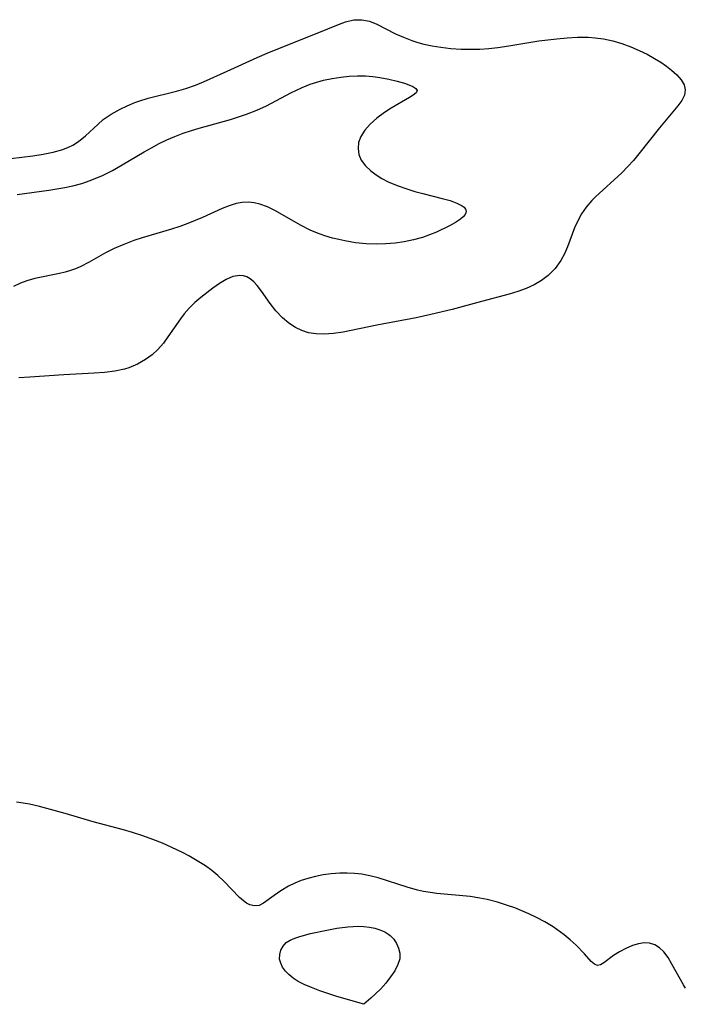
# Model space of a CAD drawing. Header units: metres. Extents: x 1073367 to 1082519, y 1569854 to 1574957.
# Tile 646 of 656: x 1079189 to 1079304, y 1571576 to 1571746. Entities that reach past the tile are written whole.
import ezdxf

# ---------------------------------------------------------------- set-up
doc = ezdxf.new("R2010")
doc.units = ezdxf.units.M
doc.layers.add('CGG_CurvaNivelLidar_v1', color=253, linetype='Continuous', lineweight=30)

msp = doc.modelspace()

# ---------------------------------------------------------------- linework, layer by layer
at = {"layer": 'CGG_CurvaNivelLidar_v1'}
for p, q in [((1079243.8077, 1571744.8948, 73), (1079245.3295, 1571745.4612, 73)), ((1079245.3295, 1571745.4612, 73), (1079246.7447, 1571745.784, 73)), ((1079246.7447, 1571745.784, 73), (1079248.1418, 1571745.83, 73)), ((1079248.1418, 1571745.83, 73), (1079249.455, 1571745.5682, 73)), ((1079249.455, 1571745.5682, 73), (1079250.7386, 1571745.0682, 73)), ((1079233.3732, 1571740.7155, 73), (1079240.7439, 1571743.5934, 73)), ((1079240.7439, 1571743.5934, 73), (1079243.8077, 1571744.8948, 73)), ((1079250.7386, 1571745.0682, 73), (1079253.9713, 1571743.4131, 73)), ((1079253.9713, 1571743.4131, 73), (1079255.3449, 1571742.8011, 73)), ((1079255.3449, 1571742.8011, 73), (1079256.786, 1571742.2472, 73)), ((1079256.786, 1571742.2472, 73), (1079257.7988, 1571741.9158, 73)), ((1079257.7988, 1571741.9158, 73), (1079258.8364, 1571741.6269, 73)), ((1079273.5336, 1571741.3233, 73), (1079278.687, 1571742.1569, 73)), ((1079278.687, 1571742.1569, 73), (1079281.7694, 1571742.5301, 73)), ((1079281.7694, 1571742.5301, 73), (1079283.5771, 1571742.6947, 73)), ((1079283.5771, 1571742.6947, 73), (1079285.3783, 1571742.7922, 73)), ((1079285.3783, 1571742.7922, 73), (1079287.1673, 1571742.7934, 73)), ((1079287.1673, 1571742.7934, 73), (1079288.403, 1571742.7174, 73)), ((1079288.403, 1571742.7174, 73), (1079289.8514, 1571742.522, 73)), ((1079289.8514, 1571742.522, 73), (1079291.4436, 1571742.1747, 73)), ((1079291.4436, 1571742.1747, 73), (1079293.0069, 1571741.7151, 73)), ((1079231.8204, 1571740.073, 73), (1079233.3732, 1571740.7155, 73)), ((1079258.8364, 1571741.6269, 73), (1079260.2828, 1571741.3072, 73)), ((1079260.2828, 1571741.3072, 73), (1079261.7614, 1571741.0653, 73)), ((1079261.7614, 1571741.0653, 73), (1079263.5091, 1571740.8714, 73)), ((1079263.5091, 1571740.8714, 73), (1079265.2797, 1571740.7617, 73)), ((1079265.2797, 1571740.7617, 73), (1079266.8733, 1571740.7313, 73)), ((1079266.8733, 1571740.7313, 73), (1079268.474, 1571740.7681, 73)), ((1079268.474, 1571740.7681, 73), (1079270.0297, 1571740.8723, 73)), ((1079270.0297, 1571740.8723, 73), (1079271.5853, 1571741.0393, 73)), ((1079271.5853, 1571741.0393, 73), (1079273.5336, 1571741.3233, 73)), ((1079293.0069, 1571741.7151, 73), (1079294.536, 1571741.1628, 73)), ((1079294.536, 1571741.1628, 73), (1079296.0216, 1571740.5317, 73)), ((1079296.0216, 1571740.5317, 73), (1079297.3705, 1571739.8735, 73)), ((1079224.889, 1571736.9807, 73), (1079230.1025, 1571739.3095, 73)), ((1079230.1025, 1571739.3095, 73), (1079231.8204, 1571740.073, 73)), ((1079297.3705, 1571739.8735, 73), (1079298.6579, 1571739.1637, 73)), ((1079298.6579, 1571739.1637, 73), (1079299.7114, 1571738.5138, 73)), ((1079299.7114, 1571738.5138, 73), (1079300.6956, 1571737.8385, 73)), ((1079220.7998, 1571735.1103, 73), (1079224.889, 1571736.9807, 73)), ((1079300.6956, 1571737.8385, 73), (1079301.5956, 1571737.1439, 73)), ((1079301.5956, 1571737.1439, 73), (1079302.5165, 1571736.3117, 73)), ((1079219.4194, 1571734.5523, 73), (1079220.7998, 1571735.1103, 73)), ((1079239.2238, 1571734.6941, 72.5), (1079240.3731, 1571735.0654, 72.5)), ((1079240.3731, 1571735.0654, 72.5), (1079241.5401, 1571735.3775, 72.5)), ((1079241.5401, 1571735.3775, 72.5), (1079243.0117, 1571735.6884, 72.5)), ((1079243.0117, 1571735.6884, 72.5), (1079244.4934, 1571735.9189, 72.5)), ((1079244.4934, 1571735.9189, 72.5), (1079245.9747, 1571736.0724, 72.5)), ((1079245.9747, 1571736.0724, 72.5), (1079247.3953, 1571736.145, 72.5)), ((1079247.3953, 1571736.145, 72.5), (1079248.7949, 1571736.1304, 72.5)), ((1079248.7949, 1571736.1304, 72.5), (1079250.0336, 1571736.0334, 72.5)), ((1079250.0336, 1571736.0334, 72.5), (1079251.2384, 1571735.8729, 72.5)), ((1079251.2384, 1571735.8729, 72.5), (1079252.7861, 1571735.5897, 72.5)), ((1079252.7861, 1571735.5897, 72.5), (1079254.2206, 1571735.2532, 72.5)), ((1079254.2206, 1571735.2532, 72.5), (1079255.4955, 1571734.8834, 72.5)), ((1079302.5165, 1571736.3117, 73), (1079303.2538, 1571735.4643, 73)), ((1079303.2538, 1571735.4643, 73), (1079303.7548, 1571734.6044, 73)), ((1079211.2545, 1571732.2698, 73), (1079216.1364, 1571733.5202, 73)), ((1079216.1364, 1571733.5202, 73), (1079217.7678, 1571733.9868, 73)), ((1079217.7678, 1571733.9868, 73), (1079219.4194, 1571734.5523, 73)), ((1079235.8704, 1571733.2092, 72.5), (1079237.8227, 1571734.1449, 72.5)), ((1079237.8227, 1571734.1449, 72.5), (1079239.2238, 1571734.6941, 72.5)), ((1079255.4955, 1571734.8834, 72.5), (1079256.5503, 1571734.4959, 72.5)), ((1079256.5503, 1571734.4959, 72.5), (1079256.9471, 1571734.3123, 72.5)), ((1079256.9471, 1571734.3123, 72.5), (1079257.4809, 1571733.9648, 72.5)), ((1079257.4809, 1571733.9648, 72.5), (1079257.6747, 1571733.6016, 72.5)), ((1079257.6747, 1571733.6016, 72.5), (1079257.488, 1571733.2281, 72.5)), ((1079303.7548, 1571734.6044, 73), (1079303.9536, 1571733.7334, 73)), ((1079303.9536, 1571733.7334, 73), (1079303.7947, 1571732.833, 73)), ((1079208.9843, 1571731.5282, 73), (1079209.684, 1571731.7815, 73)), ((1079209.684, 1571731.7815, 73), (1079211.2545, 1571732.2698, 73)), ((1079231.7049, 1571730.9833, 72.5), (1079235.8704, 1571733.2092, 72.5)), ((1079256.355, 1571732.4022, 72.5), (1079253.2173, 1571730.5677, 72.5)), ((1079256.9975, 1571732.8175, 72.5), (1079256.355, 1571732.4022, 72.5)), ((1079257.488, 1571733.2281, 72.5), (1079256.9975, 1571732.8175, 72.5)), ((1079303.3375, 1571731.912, 73), (1079302.6657, 1571730.9595, 73)), ((1079303.7947, 1571732.833, 73), (1079303.3375, 1571731.912, 73)), ((1079204.9046, 1571729.5483, 73), (1079206.4215, 1571730.3879, 73)), ((1079206.4215, 1571730.3879, 73), (1079207.6768, 1571730.9871, 73)), ((1079207.6768, 1571730.9871, 73), (1079208.9843, 1571731.5282, 73)), ((1079228.2664, 1571729.5291, 72.5), (1079230.0086, 1571730.2098, 72.5)), ((1079230.0086, 1571730.2098, 72.5), (1079231.7049, 1571730.9833, 72.5)), ((1079253.2173, 1571730.5677, 72.5), (1079252.0638, 1571729.8264, 72.5)), ((1079302.6657, 1571730.9595, 73), (1079299.4908, 1571727.1784, 73)), ((1079202.5653, 1571727.758, 73), (1079203.5244, 1571728.5942, 73)), ((1079203.5244, 1571728.5942, 73), (1079204.9046, 1571729.5483, 73)), ((1079220.1004, 1571727.1449, 72.5), (1079225.4955, 1571728.634, 72.5)), ((1079225.4955, 1571728.634, 72.5), (1079226.8891, 1571729.0609, 72.5)), ((1079226.8891, 1571729.0609, 72.5), (1079228.2664, 1571729.5291, 72.5)), ((1079250.7566, 1571728.8651, 72.5), (1079249.5638, 1571727.8165, 72.5)), ((1079252.0638, 1571729.8264, 72.5), (1079250.7566, 1571728.8651, 72.5)), ((1079200.4867, 1571725.7942, 73), (1079202.5653, 1571727.758, 73)), ((1079217.287, 1571726.2449, 72.5), (1079218.7293, 1571726.7304, 72.5)), ((1079218.7293, 1571726.7304, 72.5), (1079220.1004, 1571727.1449, 72.5)), ((1079248.646, 1571726.7995, 72.5), (1079247.9558, 1571725.7126, 72.5)), ((1079249.5638, 1571727.8165, 72.5), (1079248.646, 1571726.7995, 72.5)), ((1079299.4908, 1571727.1784, 73), (1079295.9468, 1571722.6714, 73)), ((1079199.2332, 1571724.8032, 73), (1079200.4867, 1571725.7942, 73)), ((1079213.1571, 1571724.4518, 72.5), (1079214.4989, 1571725.105, 72.5)), ((1079214.4989, 1571725.105, 72.5), (1079215.8694, 1571725.7029, 72.5)), ((1079215.8694, 1571725.7029, 72.5), (1079217.287, 1571726.2449, 72.5)), ((1079247.9558, 1571725.7126, 72.5), (1079247.5904, 1571724.6773, 72.5)), ((1079194.9039, 1571722.9745, 73), (1079196.5587, 1571723.4523, 73)), ((1079196.5587, 1571723.4523, 73), (1079197.5332, 1571723.8388, 73)), ((1079197.5332, 1571723.8388, 73), (1079198.2582, 1571724.1989, 73)), ((1079198.2582, 1571724.1989, 73), (1079199.2332, 1571724.8032, 73)), ((1079210.556, 1571723.0153, 72.5), (1079211.8427, 1571723.7528, 72.5)), ((1079211.8427, 1571723.7528, 72.5), (1079213.1571, 1571724.4518, 72.5)), ((1079247.5904, 1571724.6773, 72.5), (1079247.4851, 1571723.6151, 72.5)), ((1079247.4851, 1571723.6151, 72.5), (1079247.6408, 1571722.6013, 72.5)), ((1079185.6439, 1571721.671, 73), (1079191.3605, 1571722.3538, 73)), ((1079191.3605, 1571722.3538, 73), (1079193.1631, 1571722.6239, 73)), ((1079193.1631, 1571722.6239, 73), (1079194.9039, 1571722.9745, 73)), ((1079206.8144, 1571720.7781, 72.5), (1079210.556, 1571723.0153, 72.5)), ((1079247.6408, 1571722.6013, 72.5), (1079248.0414, 1571721.6304, 72.5)), ((1079248.0414, 1571721.6304, 72.5), (1079248.7464, 1571720.646, 72.5)), ((1079295.001, 1571721.5633, 73), (1079294.0178, 1571720.4839, 73)), ((1079295.9468, 1571722.6714, 73), (1079295.001, 1571721.5633, 73)), ((1079203.4164, 1571718.9755, 72.5), (1079205.1357, 1571719.8351, 72.5)), ((1079205.1357, 1571719.8351, 72.5), (1079206.8144, 1571720.7781, 72.5)), ((1079248.7464, 1571720.646, 72.5), (1079249.6789, 1571719.7473, 72.5)), ((1079294.0178, 1571720.4839, 73), (1079292.9976, 1571719.4428, 73)), ((1079199.8011, 1571717.5992, 72.5), (1079201.2886, 1571718.101, 72.5)), ((1079201.2886, 1571718.101, 72.5), (1079203.4164, 1571718.9755, 72.5)), ((1079249.6789, 1571719.7473, 72.5), (1079250.5891, 1571719.0643, 72.5)), ((1079250.5891, 1571719.0643, 72.5), (1079251.5985, 1571718.4389, 72.5)), ((1079251.5985, 1571718.4389, 72.5), (1079252.6887, 1571717.8743, 72.5)), ((1079292.9976, 1571719.4428, 73), (1079288.4799, 1571715.285, 73)), ((1079188.6466, 1571715.6635, 72.5), (1079194.1271, 1571716.3994, 72.5)), ((1079194.1271, 1571716.3994, 72.5), (1079196.8922, 1571716.8673, 72.5)), ((1079196.8922, 1571716.8673, 72.5), (1079198.2867, 1571717.1777, 72.5)), ((1079198.2867, 1571717.1777, 72.5), (1079199.8011, 1571717.5992, 72.5)), ((1079252.6887, 1571717.8743, 72.5), (1079254.2653, 1571717.2073, 72.5)), ((1079254.2653, 1571717.2073, 72.5), (1079255.9135, 1571716.6307, 72.5)), ((1079255.9135, 1571716.6307, 72.5), (1079257.2847, 1571716.2108, 72.5)), ((1079257.2847, 1571716.2108, 72.5), (1079258.655, 1571715.8363, 72.5)), ((1079258.655, 1571715.8363, 72.5), (1079262.0147, 1571715.0061, 72.5)), ((1079262.0147, 1571715.0061, 72.5), (1079263.3721, 1571714.6207, 72.5)), ((1079288.4799, 1571715.285, 73), (1079287.8294, 1571714.6227, 73)), ((1079224.0445, 1571713.2604, 72.5), (1079220.6495, 1571711.711, 72.5)), ((1079225.2529, 1571713.7451, 72.5), (1079224.0445, 1571713.2604, 72.5)), ((1079226.4598, 1571714.1143, 72.5), (1079225.2529, 1571713.7451, 72.5)), ((1079227.4828, 1571714.2972, 72.5), (1079226.4598, 1571714.1143, 72.5)), ((1079228.5113, 1571714.3451, 72.5), (1079227.4828, 1571714.2972, 72.5)), ((1079229.5452, 1571714.2458, 72.5), (1079228.5113, 1571714.3451, 72.5)), ((1079230.5704, 1571714.0076, 72.5), (1079229.5452, 1571714.2458, 72.5)), ((1079231.8531, 1571713.5305, 72.5), (1079230.5704, 1571714.0076, 72.5)), ((1079233.1261, 1571712.9099, 72.5), (1079231.8531, 1571713.5305, 72.5)), ((1079263.3721, 1571714.6207, 72.5), (1079264.5418, 1571714.2081, 72.5)), ((1079264.5418, 1571714.2081, 72.5), (1079265.4506, 1571713.7534, 72.5)), ((1079265.4506, 1571713.7534, 72.5), (1079265.8095, 1571713.4753, 72.5)), ((1079265.8095, 1571713.4753, 72.5), (1079266.0444, 1571713.1636, 72.5)), ((1079266.0444, 1571713.1636, 72.5), (1079266.1315, 1571712.8258, 72.5)), ((1079286.8694, 1571713.5094, 73), (1079286.0396, 1571712.322, 73)), ((1079287.8294, 1571714.6227, 73), (1079286.8694, 1571713.5094, 73)), ((1079220.6495, 1571711.711, 72.5), (1079219.3955, 1571711.1695, 72.5)), ((1079237.6834, 1571710.314, 72.5), (1079233.1261, 1571712.9099, 72.5)), ((1079265.1507, 1571711.3988, 72.5), (1079264.299, 1571710.8258, 72.5)), ((1079265.6197, 1571711.8102, 72.5), (1079265.1507, 1571711.3988, 72.5)), ((1079265.9505, 1571712.2234, 72.5), (1079265.6197, 1571711.8102, 72.5)), ((1079266.0922, 1571712.5321, 72.5), (1079265.9505, 1571712.2234, 72.5)), ((1079266.1315, 1571712.8258, 72.5), (1079266.0922, 1571712.5321, 72.5)), ((1079286.0396, 1571712.322, 73), (1079285.4025, 1571711.1464, 73)), ((1079215.3066, 1571709.7149, 72.5), (1079210.2334, 1571708.198, 72.5)), ((1079216.7204, 1571710.1694, 72.5), (1079215.3066, 1571709.7149, 72.5)), ((1079218.1112, 1571710.6614, 72.5), (1079216.7204, 1571710.1694, 72.5)), ((1079219.3955, 1571711.1695, 72.5), (1079218.1112, 1571710.6614, 72.5)), ((1079239.2347, 1571709.5383, 72.5), (1079237.6834, 1571710.314, 72.5)), ((1079263.274, 1571710.2579, 72.5), (1079261.0085, 1571709.1865, 72.5)), ((1079264.299, 1571710.8258, 72.5), (1079263.274, 1571710.2579, 72.5)), ((1079284.8626, 1571709.9195, 73), (1079283.6105, 1571706.6307, 73)), ((1079285.4025, 1571711.1464, 73), (1079284.8626, 1571709.9195, 73)), ((1079210.2334, 1571708.198, 72.5), (1079208.7875, 1571707.7251, 72.5)), ((1079240.4818, 1571709.0171, 72.5), (1079239.2347, 1571709.5383, 72.5)), ((1079241.766, 1571708.5639, 72.5), (1079240.4818, 1571709.0171, 72.5)), ((1079243.08, 1571708.172, 72.5), (1079241.766, 1571708.5639, 72.5)), ((1079244.1505, 1571707.8997, 72.5), (1079243.08, 1571708.172, 72.5)), ((1079245.2337, 1571707.6653, 72.5), (1079244.1505, 1571707.8997, 72.5)), ((1079258.5999, 1571708.2684, 72.5), (1079257.0617, 1571707.8398, 72.5)), ((1079259.8326, 1571708.7039, 72.5), (1079258.5999, 1571708.2684, 72.5)), ((1079261.0085, 1571709.1865, 72.5), (1079259.8326, 1571708.7039, 72.5)), ((1079205.3808, 1571706.3553, 72.5), (1079203.9029, 1571705.6018, 72.5)), ((1079207.0549, 1571707.0836, 72.5), (1079205.3808, 1571706.3553, 72.5)), ((1079208.7875, 1571707.7251, 72.5), (1079207.0549, 1571707.0836, 72.5)), ((1079247.0415, 1571707.3666, 72.5), (1079245.2337, 1571707.6653, 72.5)), ((1079248.8677, 1571707.1875, 72.5), (1079247.0415, 1571707.3666, 72.5)), ((1079250.5898, 1571707.1372, 72.5), (1079248.8677, 1571707.1875, 72.5)), ((1079252.3096, 1571707.1857, 72.5), (1079250.5898, 1571707.1372, 72.5)), ((1079253.8998, 1571707.3089, 72.5), (1079252.3096, 1571707.1857, 72.5)), ((1079255.4673, 1571707.5174, 72.5), (1079253.8998, 1571707.3089, 72.5)), ((1079257.0617, 1571707.8398, 72.5), (1079255.4673, 1571707.5174, 72.5)), ((1079283.6105, 1571706.6307, 73), (1079283.087, 1571705.4212, 73)), ((1079203.9029, 1571705.6018, 72.5), (1079201.0732, 1571704.0153, 72.5)), ((1079283.087, 1571705.4212, 73), (1079282.4738, 1571704.2696, 73)), ((1079198.7397, 1571702.8699, 72.5), (1079197.9001, 1571702.5646, 72.5)), ((1079199.5609, 1571703.2268, 72.5), (1079198.7397, 1571702.8699, 72.5)), ((1079201.0732, 1571704.0153, 72.5), (1079199.5609, 1571703.2268, 72.5)), ((1079281.4929, 1571702.9005, 73), (1079280.3069, 1571701.6968, 73)), ((1079282.4738, 1571704.2696, 73), (1079281.4929, 1571702.9005, 73)), ((1079191.716, 1571701.1896, 72.5), (1079190.3294, 1571700.8036, 72.5)), ((1079195.9959, 1571702.0598, 72.5), (1079191.716, 1571701.1896, 72.5)), ((1079196.9556, 1571702.2884, 72.5), (1079195.9959, 1571702.0598, 72.5)), ((1079197.9001, 1571702.5646, 72.5), (1079196.9556, 1571702.2884, 72.5)), ((1079225.8664, 1571701.5218, 73), (1079224.7426, 1571701.034, 73)), ((1079227.1111, 1571701.725, 73), (1079225.8664, 1571701.5218, 73)), ((1079227.7108, 1571701.6619, 73), (1079227.1111, 1571701.725, 73)), ((1079228.2808, 1571701.4762, 73), (1079227.7108, 1571701.6619, 73)), ((1079228.8506, 1571701.1578, 73), (1079228.2808, 1571701.4762, 73)), ((1079229.4852, 1571700.6363, 73), (1079228.8506, 1571701.1578, 73)), ((1079280.3069, 1571701.6968, 73), (1079279.1549, 1571700.8269, 73)), ((1079189.2675, 1571700.4072, 72.5), (1079188.0299, 1571699.7848, 72.5)), ((1079190.3294, 1571700.8036, 72.5), (1079189.2675, 1571700.4072, 72.5)), ((1079222.4257, 1571699.5205, 73), (1079221.3816, 1571698.7497, 73)), ((1079223.599, 1571700.3411, 73), (1079222.4257, 1571699.5205, 73)), ((1079224.7426, 1571701.034, 73), (1079223.599, 1571700.3411, 73)), ((1079230.079, 1571699.9909, 73), (1079229.4852, 1571700.6363, 73)), ((1079230.8081, 1571699.0213, 73), (1079230.079, 1571699.9909, 73)), ((1079276.5165, 1571699.4784, 73), (1079275.0727, 1571698.9623, 73)), ((1079277.8861, 1571700.0907, 73), (1079276.5165, 1571699.4784, 73)), ((1079279.1549, 1571700.8269, 73), (1079277.8861, 1571700.0907, 73)), ((1079220.3346, 1571697.9239, 73), (1079219.3125, 1571697.0297, 73)), ((1079221.3816, 1571698.7497, 73), (1079220.3346, 1571697.9239, 73)), ((1079232.3041, 1571696.8646, 73), (1079230.8081, 1571699.0213, 73)), ((1079273.575, 1571698.5111, 73), (1079268.7784, 1571697.2527, 73)), ((1079275.0727, 1571698.9623, 73), (1079273.575, 1571698.5111, 73)), ((1079218.3725, 1571696.0891, 73), (1079217.4935, 1571695.0777, 73)), ((1079219.3125, 1571697.0297, 73), (1079218.3725, 1571696.0891, 73)), ((1079233.3222, 1571695.6006, 73), (1079232.3041, 1571696.8646, 73)), ((1079268.7784, 1571697.2527, 73), (1079263.7419, 1571695.8735, 73)), ((1079217.4935, 1571695.0777, 73), (1079216.8534, 1571694.2443, 73)), ((1079234.4579, 1571694.4174, 73), (1079233.3222, 1571695.6006, 73)), ((1079235.5303, 1571693.5004, 73), (1079234.4579, 1571694.4174, 73)), ((1079257.5139, 1571694.4109, 73), (1079250.7487, 1571693.1307, 73)), ((1079260.0425, 1571694.9628, 73), (1079257.5139, 1571694.4109, 73)), ((1079263.7419, 1571695.8735, 73), (1079260.0425, 1571694.9628, 73)), ((1079216.8534, 1571694.2443, 73), (1079214.6952, 1571691.1249, 73)), ((1079236.692, 1571692.7273, 73), (1079235.5303, 1571693.5004, 73)), ((1079237.7748, 1571692.209, 73), (1079236.692, 1571692.7273, 73)), ((1079250.7487, 1571693.1307, 73), (1079244.8968, 1571691.9619, 73)), ((1079214.6952, 1571691.1249, 73), (1079213.9042, 1571690.0456, 73)), ((1079238.9205, 1571691.8465, 73), (1079237.7748, 1571692.209, 73)), ((1079240.2444, 1571691.6344, 73), (1079238.9205, 1571691.8465, 73)), ((1079241.6161, 1571691.5928, 73), (1079240.2444, 1571691.6344, 73)), ((1079243.2385, 1571691.7138, 73), (1079241.6161, 1571691.5928, 73)), ((1079244.8968, 1571691.9619, 73), (1079243.2385, 1571691.7138, 73)), ((1079213.9042, 1571690.0456, 73), (1079212.9629, 1571688.9403, 73)), ((1079211.9404, 1571688.0115, 73), (1079210.8074, 1571687.2013, 73)), ((1079212.9629, 1571688.9403, 73), (1079211.9404, 1571688.0115, 73)), ((1079209.432, 1571686.424, 73), (1079207.9581, 1571685.8097, 73)), ((1079210.8074, 1571687.2013, 73), (1079209.432, 1571686.424, 73)), ((1079190.8839, 1571684.1558, 73), (1079188.9423, 1571684.0695, 73)), ((1079196.7359, 1571684.5925, 73), (1079190.8839, 1571684.1558, 73)), ((1079201.9584, 1571684.8427, 73), (1079196.7359, 1571684.5925, 73)), ((1079203.7504, 1571684.983, 73), (1079201.9584, 1571684.8427, 73)), ((1079205.4964, 1571685.2103, 73), (1079203.7504, 1571684.983, 73)), ((1079207.1768, 1571685.571, 73), (1079205.4964, 1571685.2103, 73)), ((1079207.9581, 1571685.8097, 73), (1079207.1768, 1571685.571, 73)), ((1079189.6882, 1571610.7114, 73.5), (1079188.5663, 1571610.8534, 73.5)), ((1079190.8133, 1571610.5058, 73.5), (1079189.6882, 1571610.7114, 73.5)), ((1079192.5042, 1571610.1025, 73.5), (1079190.8133, 1571610.5058, 73.5)), ((1079196.9761, 1571608.8923, 73.5), (1079192.5042, 1571610.1025, 73.5)), ((1079201.7711, 1571607.4679, 73.5), (1079196.9761, 1571608.8923, 73.5)), ((1079206.9911, 1571606.0973, 73.5), (1079201.7711, 1571607.4679, 73.5)), ((1079208.5499, 1571605.6418, 73.5), (1079206.9911, 1571606.0973, 73.5)), ((1079210.3566, 1571605.0649, 73.5), (1079208.5499, 1571605.6418, 73.5)), ((1079212.0629, 1571604.4578, 73.5), (1079210.3566, 1571605.0649, 73.5)), ((1079213.7402, 1571603.7957, 73.5), (1079212.0629, 1571604.4578, 73.5)), ((1079215.3791, 1571603.0771, 73.5), (1079213.7402, 1571603.7957, 73.5)), ((1079217.1861, 1571602.1962, 73.5), (1079215.3791, 1571603.0771, 73.5)), ((1079218.2887, 1571601.6217, 73.5), (1079217.1861, 1571602.1962, 73.5)), ((1079219.7487, 1571600.7803, 73.5), (1079218.2887, 1571601.6217, 73.5)), ((1079221.1434, 1571599.8774, 73.5), (1079219.7487, 1571600.7803, 73.5)), ((1079222.2549, 1571599.0768, 73.5), (1079221.1434, 1571599.8774, 73.5)), ((1079223.2929, 1571598.2323, 73.5), (1079222.2549, 1571599.0768, 73.5)), ((1079224.3315, 1571597.2554, 73.5), (1079223.2929, 1571598.2323, 73.5)), ((1079238.8507, 1571597.7374, 73.5), (1079237.6774, 1571597.3456, 73.5)), ((1079240.1523, 1571598.0742, 73.5), (1079238.8507, 1571597.7374, 73.5)), ((1079241.49, 1571598.3314, 73.5), (1079240.1523, 1571598.0742, 73.5)), ((1079242.8521, 1571598.5154, 73.5), (1079241.49, 1571598.3314, 73.5)), ((1079244.3251, 1571598.631, 73.5), (1079242.8521, 1571598.5154, 73.5)), ((1079245.5927, 1571598.6522, 73.5), (1079244.3251, 1571598.631, 73.5)), ((1079246.8602, 1571598.594, 73.5), (1079245.5927, 1571598.6522, 73.5)), ((1079248.1216, 1571598.4483, 73.5), (1079246.8602, 1571598.594, 73.5)), ((1079249.5391, 1571598.1723, 73.5), (1079248.1216, 1571598.4483, 73.5)), ((1079250.9455, 1571597.8054, 73.5), (1079249.5391, 1571598.1723, 73.5)), ((1079255.952, 1571596.2119, 73.5), (1079250.9455, 1571597.8054, 73.5)), ((1079227.0569, 1571594.4186, 73.5), (1079224.3315, 1571597.2554, 73.5)), ((1079235.4966, 1571596.3661, 73.5), (1079234.1804, 1571595.5877, 73.5)), ((1079236.5558, 1571596.8859, 73.5), (1079235.4966, 1571596.3661, 73.5)), ((1079237.6774, 1571597.3456, 73.5), (1079236.5558, 1571596.8859, 73.5)), ((1079257.7747, 1571595.7022, 73.5), (1079255.952, 1571596.2119, 73.5)), ((1079227.695, 1571593.8378, 73.5), (1079227.0569, 1571594.4186, 73.5)), ((1079233.0048, 1571594.783, 73.5), (1079231.1826, 1571593.4496, 73.5)), ((1079234.1804, 1571595.5877, 73.5), (1079233.0048, 1571594.783, 73.5)), ((1079258.7914, 1571595.4729, 73.5), (1079257.7747, 1571595.7022, 73.5)), ((1079261.0736, 1571595.1233, 73.5), (1079258.7914, 1571595.4729, 73.5)), ((1079266.8321, 1571594.5833, 73.5), (1079261.0736, 1571595.1233, 73.5)), ((1079268.4805, 1571594.3345, 73.5), (1079266.8321, 1571594.5833, 73.5)), ((1079269.7693, 1571594.0674, 73.5), (1079268.4805, 1571594.3345, 73.5)), ((1079228.2495, 1571593.4375, 73.5), (1079227.695, 1571593.8378, 73.5)), ((1079228.815, 1571593.1522, 73.5), (1079228.2495, 1571593.4375, 73.5)), ((1079229.6265, 1571592.9774, 73.5), (1079228.815, 1571593.1522, 73.5)), ((1079230.4099, 1571593.0724, 73.5), (1079229.6265, 1571592.9774, 73.5)), ((1079231.1826, 1571593.4496, 73.5), (1079230.4099, 1571593.0724, 73.5)), ((1079271.534, 1571593.6121, 73.5), (1079269.7693, 1571594.0674, 73.5)), ((1079273.2786, 1571593.0701, 73.5), (1079271.534, 1571593.6121, 73.5)), ((1079274.5236, 1571592.6284, 73.5), (1079273.2786, 1571593.0701, 73.5)), ((1079275.7513, 1571592.1489, 73.5), (1079274.5236, 1571592.6284, 73.5)), ((1079276.9581, 1571591.6337, 73.5), (1079275.7513, 1571592.1489, 73.5)), ((1079278.2834, 1571591.0096, 73.5), (1079276.9581, 1571591.6337, 73.5)), ((1079279.7418, 1571590.2243, 73.5), (1079278.2834, 1571591.0096, 73.5)), ((1079242.0848, 1571588.8167, 73.5), (1079243.8424, 1571589.1207, 73.5)), ((1079243.8424, 1571589.1207, 73.5), (1079245.7156, 1571589.3596, 73.5)), ((1079245.7156, 1571589.3596, 73.5), (1079246.6444, 1571589.4332, 73.5)), ((1079246.6444, 1571589.4332, 73.5), (1079247.563, 1571589.4631, 73.5)), ((1079247.563, 1571589.4631, 73.5), (1079248.4663, 1571589.4352, 73.5)), ((1079248.4663, 1571589.4352, 73.5), (1079249.4426, 1571589.3216, 73.5)), ((1079249.4426, 1571589.3216, 73.5), (1079250.3827, 1571589.1249, 73.5)), ((1079250.3827, 1571589.1249, 73.5), (1079251.2727, 1571588.8487, 73.5)), ((1079281.1329, 1571589.3699, 73.5), (1079279.7418, 1571590.2243, 73.5)), ((1079282.4455, 1571588.4587, 73.5), (1079281.1329, 1571589.3699, 73.5)), ((1079235.7734, 1571587.0907, 73.5), (1079236.5626, 1571587.4396, 73.5)), ((1079236.5626, 1571587.4396, 73.5), (1079237.4359, 1571587.7272, 73.5)), ((1079237.4359, 1571587.7272, 73.5), (1079239.2675, 1571588.2042, 73.5)), ((1079239.2675, 1571588.2042, 73.5), (1079242.0848, 1571588.8167, 73.5)), ((1079251.2727, 1571588.8487, 73.5), (1079252.0941, 1571588.4897, 73.5)), ((1079252.0941, 1571588.4897, 73.5), (1079252.8214, 1571588.0378, 73.5)), ((1079252.8214, 1571588.0378, 73.5), (1079253.0347, 1571587.8657, 73.5)), ((1079253.0347, 1571587.8657, 73.5), (1079253.6387, 1571587.2266, 73.5)), ((1079283.0415, 1571588.005, 73.5), (1079282.4455, 1571588.4587, 73.5)), ((1079284.1157, 1571587.1101, 73.5), (1079283.0415, 1571588.005, 73.5)), ((1079234.1735, 1571585.3498, 73.5), (1079234.5527, 1571586.0502, 73.5)), ((1079234.5527, 1571586.0502, 73.5), (1079235.101, 1571586.6476, 73.5)), ((1079235.101, 1571586.6476, 73.5), (1079235.7734, 1571587.0907, 73.5)), ((1079253.6387, 1571587.2266, 73.5), (1079254.1224, 1571586.4853, 73.5)), ((1079254.1224, 1571586.4853, 73.5), (1079254.4808, 1571585.6729, 73.5)), ((1079254.4808, 1571585.6729, 73.5), (1079254.6959, 1571584.8153, 73.5)), ((1079285.0991, 1571586.205, 73.5), (1079284.1157, 1571587.1101, 73.5)), ((1079286.5443, 1571584.7339, 73.5), (1079285.0991, 1571586.205, 73.5)), ((1079293.6928, 1571585.6549, 73.5), (1079292.5807, 1571585.0532, 73.5)), ((1079294.8526, 1571586.1584, 73.5), (1079293.6928, 1571585.6549, 73.5)), ((1079295.8537, 1571586.4659, 73.5), (1079294.8526, 1571586.1584, 73.5)), ((1079296.8438, 1571586.6161, 73.5), (1079295.8537, 1571586.4659, 73.5)), ((1079297.8019, 1571586.5595, 73.5), (1079296.8438, 1571586.6161, 73.5)), ((1079298.6897, 1571586.2646, 73.5), (1079297.8019, 1571586.5595, 73.5)), ((1079299.5104, 1571585.7542, 73.5), (1079298.6897, 1571586.2646, 73.5)), ((1079300.2465, 1571585.0588, 73.5), (1079299.5104, 1571585.7542, 73.5)), ((1079233.9613, 1571583.7967, 73.5), (1079233.969, 1571584.5866, 73.5)), ((1079233.969, 1571584.5866, 73.5), (1079234.1735, 1571585.3498, 73.5)), ((1079254.6959, 1571584.8153, 73.5), (1079254.6741, 1571583.8595, 73.5)), ((1079287.7328, 1571583.422, 73.5), (1079286.5443, 1571584.7339, 73.5)), ((1079291.5533, 1571584.4062, 73.5), (1079289.8752, 1571583.1664, 73.5)), ((1079292.5807, 1571585.0532, 73.5), (1079291.5533, 1571584.4062, 73.5)), ((1079300.9705, 1571584.0822, 73.5), (1079300.2465, 1571585.0588, 73.5)), ((1079301.6317, 1571582.9617, 73.5), (1079300.9705, 1571584.0822, 73.5)), ((1079234.1426, 1571583.0883, 73.5), (1079233.9613, 1571583.7967, 73.5)), ((1079234.4805, 1571582.398, 73.5), (1079234.1426, 1571583.0883, 73.5)), ((1079234.9496, 1571581.7386, 73.5), (1079234.4805, 1571582.398, 73.5)), ((1079254.3665, 1571582.8566, 73.5), (1079253.825, 1571581.7989, 73.5)), ((1079254.6741, 1571583.8595, 73.5), (1079254.3665, 1571582.8566, 73.5)), ((1079288.2771, 1571582.9236, 73.5), (1079287.7328, 1571583.422, 73.5)), ((1079288.7906, 1571582.7004, 73.5), (1079288.2771, 1571582.9236, 73.5)), ((1079289.307, 1571582.8081, 73.5), (1079288.7906, 1571582.7004, 73.5)), ((1079289.8752, 1571583.1664, 73.5), (1079289.307, 1571582.8081, 73.5)), ((1079303.6203, 1571579.3704, 73.5), (1079301.6317, 1571582.9617, 73.5)), ((1079235.5339, 1571581.1254, 73.5), (1079234.9496, 1571581.7386, 73.5)), ((1079236.2967, 1571580.5174, 73.5), (1079235.5339, 1571581.1254, 73.5)), ((1079253.1116, 1571580.7275, 73.5), (1079252.2876, 1571579.6829, 73.5)), ((1079253.825, 1571581.7989, 73.5), (1079253.1116, 1571580.7275, 73.5)), ((1079237.157, 1571579.9718, 73.5), (1079236.2967, 1571580.5174, 73.5)), ((1079238.1757, 1571579.4482, 73.5), (1079237.157, 1571579.9718, 73.5)), ((1079239.4561, 1571578.8972, 73.5), (1079238.1757, 1571579.4482, 73.5)), ((1079240.8805, 1571578.357, 73.5), (1079239.4561, 1571578.8972, 73.5)), ((1079252.2876, 1571579.6829, 73.5), (1079251.4129, 1571578.7044, 73.5)), ((1079303.9613, 1571578.8134, 73.5), (1079303.6203, 1571579.3704, 73.5)), ((1079243.8553, 1571577.3678, 73.5), (1079240.8805, 1571578.357, 73.5)), ((1079248.5, 1571576.0122, 73.5), (1079243.8553, 1571577.3678, 73.5)), ((1079250.5217, 1571577.8037, 73.5), (1079249.7114, 1571577.0479, 73.5)), ((1079251.4129, 1571578.7044, 73.5), (1079250.5217, 1571577.8037, 73.5)), ((1079249.7114, 1571577.0479, 73.5), (1079248.5, 1571576.0122, 73.5))]:
    msp.add_line(p, q, dxfattribs=at)

doc.saveas('drawing.dxf')
